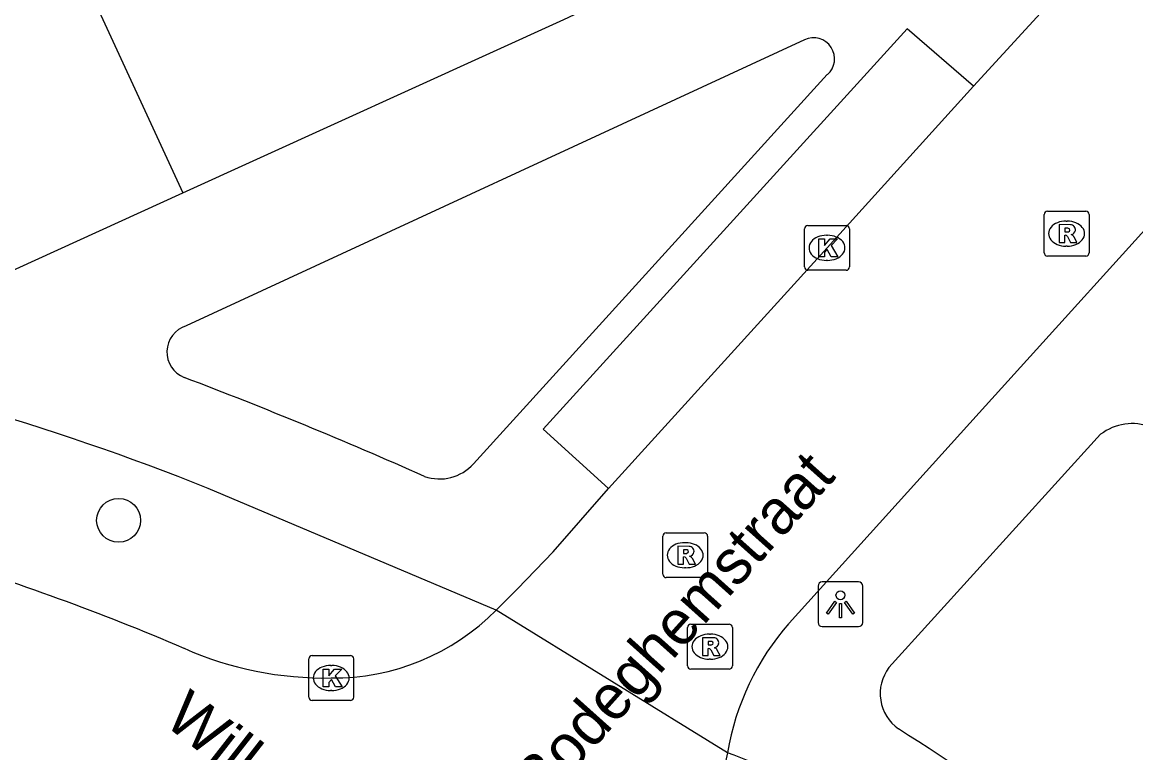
# Model space of a CAD drawing. Extents: x 160037 to 160839, y 385326 to 386441.
# Drawn here: x 160466.98 to 160491.8, y 386070.39 to 386086.69 of the extents above; entities that cross this region are included whole.
import ezdxf

# ---------------------------------------------------------------- set-up
doc = ezdxf.new("R2010")
doc.units = 0
for name, color, linetype in [('IMGEO_Boom', 7, 'Continuous'), ('IMGEO_Groenvoorziening', 7, 'Continuous'), ('IMGEO_Kolk', 7, 'Continuous'), ('IMGEO_Lichtpunt', 7, 'Continuous'), ('IMGEO_Openbare_ruimte_label', 7, 'Continuous'), ('IMGEO_Rijbaan_lokaal_open', 7, 'Continuous'), ('IMGEO_Rioolput', 7, 'Continuous'), ('IMGEO_Voetpad_open', 7, 'Continuous')]:
    doc.layers.add(name, color=color, linetype=linetype)

msp = doc.modelspace()

# ---------------------------------------------------------------- linework, layer by layer
at = {"layer": 'IMGEO_Boom'}
msp.add_circle((160469.124, 386075.577), 0.489, dxfattribs=at)
at = {"layer": 'IMGEO_Groenvoorziening'}
msp.add_lwpolyline([(160468.06, 386088.297), (160470.559, 386082.88)], dxfattribs=at)
at = {"layer": 'IMGEO_Kolk'}
for p, q in [((160484.492, 386082.154), (160485.344, 386082.154)), ((160484.417, 386081.228), (160484.417, 386082.08)), ((160484.905, 386081.934), (160484.93, 386081.934)), ((160485.418, 386082.08), (160485.418, 386081.228)), ((160484.928, 386081.374), (160484.903, 386081.374)), ((160485.344, 386081.154), (160484.492, 386081.154)), ((160473.364, 386071.635), (160473.364, 386072.487)), ((160473.439, 386072.561), (160474.291, 386072.561)), ((160474.365, 386072.487), (160474.365, 386071.635)), ((160473.852, 386072.341), (160473.877, 386072.341)), ((160473.875, 386071.781), (160473.85, 386071.781)), ((160474.291, 386071.561), (160473.439, 386071.561))]:
    msp.add_line(p, q, dxfattribs=at)
for points in [[(160484.492, 386082.154), (160485.344, 386082.154)], [(160484.417, 386081.228), (160484.417, 386082.08)], [(160485.418, 386082.08), (160485.418, 386081.228)], [(160484.738, 386081.854), (160484.861, 386081.854), (160484.861, 386081.703), (160484.991, 386081.854), (160485.155, 386081.854), (160485.009, 386081.703), (160485.162, 386081.454), (160485.01, 386081.454), (160484.925, 386081.618), (160484.861, 386081.551), (160484.861, 386081.454), (160484.738, 386081.454), (160484.738, 386081.854)], [(160485.344, 386081.154), (160484.492, 386081.154)], [(160473.364, 386071.635), (160473.364, 386072.487)], [(160473.439, 386072.561), (160474.291, 386072.561)], [(160474.365, 386072.487), (160474.365, 386071.635)], [(160473.685, 386072.261), (160473.808, 386072.261), (160473.808, 386072.11), (160473.938, 386072.261), (160474.102, 386072.261), (160473.956, 386072.11), (160474.109, 386071.861), (160473.957, 386071.861), (160473.872, 386072.025), (160473.808, 386071.958), (160473.808, 386071.861), (160473.685, 386071.861), (160473.685, 386072.261)], [(160474.291, 386071.561), (160473.439, 386071.561)]]:
    msp.add_lwpolyline(points, dxfattribs=at)
for centre, start, end in [((160484.494, 386082.078), 91.552, 178.448), ((160484.494, 386082.078), 91.552, 178.448), ((160485.342, 386082.078), 1.552, 88.448), ((160485.342, 386082.078), 1.552, 88.448), ((160484.494, 386081.23), 181.552, 268.448), ((160484.494, 386081.23), 181.552, 268.448), ((160485.342, 386081.23), 271.552, 358.448), ((160485.342, 386081.23), 271.552, 358.448), ((160473.441, 386072.485), 91.552, 178.448), ((160473.441, 386072.485), 91.552, 178.448), ((160474.289, 386072.485), 1.552, 88.448), ((160474.289, 386072.485), 1.552, 88.448), ((160473.441, 386071.637), 181.552, 268.448), ((160473.441, 386071.637), 181.552, 268.448), ((160474.289, 386071.637), 271.552, 358.448), ((160474.289, 386071.637), 271.552, 358.448)]:
    msp.add_arc(centre, 0.0765, start, end, dxfattribs=at)
for centre, major_axis, ratio, start_param, end_param in [((160484.904, 386081.654), (-0.387, 0.002), 0.722429, 4.712389, 7.853982), ((160484.929, 386081.654), (-0.39, 0.002), 0.717154, 1.570796, 4.712389), ((160473.851, 386072.061), (-0.387, 0.002), 0.722429, 4.712389, 7.853982), ((160473.876, 386072.061), (-0.39, 0.002), 0.717154, 1.570796, 4.712389)]:
    msp.add_ellipse(centre, major_axis=major_axis, ratio=ratio, start_param=start_param, end_param=end_param, dxfattribs=at)
at = {"layer": 'IMGEO_Lichtpunt'}
for p, q in [((160485.621, 386074.203), (160484.813, 386074.203)), ((160485.621, 386074.203), (160484.813, 386074.203)), ((160484.719, 386074.108), (160484.719, 386073.301)), ((160484.719, 386074.108), (160484.719, 386073.301)), ((160485.715, 386073.301), (160485.715, 386074.108)), ((160485.715, 386073.301), (160485.715, 386074.108)), ((160484.813, 386073.207), (160485.621, 386073.207)), ((160484.813, 386073.207), (160485.621, 386073.207))]:
    msp.add_line(p, q, dxfattribs=at)
for points in [[(160485.093, 386073.772), (160485.132, 386073.744), (160484.944, 386073.482), (160484.906, 386073.509), (160485.093, 386073.772)], [(160485.195, 386073.724), (160485.242, 386073.724), (160485.242, 386073.402), (160485.195, 386073.402), (160485.195, 386073.724)], [(160485.305, 386073.744), (160485.343, 386073.771), (160485.53, 386073.509), (160485.491, 386073.481), (160485.305, 386073.744)]]:
    msp.add_lwpolyline(points, dxfattribs=at)
msp.add_circle((160485.218, 386073.906), 0.0994, dxfattribs=at)
for centre, start, end in [((160484.813, 386074.108), 90, 180), ((160484.813, 386074.108), 90, 180), ((160485.621, 386074.108), 0, 90), ((160485.621, 386074.108), 0, 90), ((160484.813, 386073.301), 180, 270), ((160484.813, 386073.301), 180, 270), ((160485.621, 386073.301), 270, 0), ((160485.621, 386073.301), 270, 360)]:
    msp.add_arc(centre, 0.0946, start, end, dxfattribs=at)
at = {"layer": 'IMGEO_Rijbaan_lokaal_open'}
for points in [[(160488.183, 386085.262), (160490.09, 386087.341)], [(160480.044, 386076.288), (160484.918, 386081.654), (160488.183, 386085.262)], [(160493.211, 386083.39), (160488.314, 386077.973), (160484.071, 386073.28)], [(160477.54, 386073.571), (160478.021, 386074.049), (160478.813, 386074.873), (160480.044, 386076.288)], [(160482.697, 386070.394), (160477.54, 386073.571)]]:
    msp.add_lwpolyline(points, dxfattribs=at)
for centre, radius, start, end in [((160448.71, 386021.479), 55.717, 66.8828, 73.0729), ((160473.921, 386077.151), 5.09, 269.3646, 315.3093), ((160488.506, 386069.398), 5.894, 138.8083, 170.2742), ((160473.732, 386079.86), 7.8, 246.2033, 270.9753), ((160488.018, 386069.115), 5.472, 166.4822, 234.243)]:
    msp.add_arc(centre, radius, start, end, dxfattribs=at)
at = {"layer": 'IMGEO_Rioolput'}
for p, q in [((160489.76, 386081.546), (160489.76, 386082.398)), ((160489.835, 386082.472), (160490.687, 386082.472)), ((160490.761, 386082.398), (160490.761, 386081.546)), ((160490.248, 386082.252), (160490.273, 386082.252)), ((160490.271, 386081.692), (160490.246, 386081.692)), ((160490.687, 386081.472), (160489.835, 386081.472)), ((160481.256, 386074.373), (160481.256, 386075.225)), ((160481.331, 386075.299), (160482.183, 386075.299)), ((160482.257, 386075.225), (160482.257, 386074.373)), ((160481.744, 386075.079), (160481.769, 386075.079)), ((160481.767, 386074.519), (160481.742, 386074.519)), ((160482.183, 386074.299), (160481.331, 386074.299)), ((160481.807, 386072.333), (160481.807, 386073.185)), ((160481.882, 386073.259), (160482.734, 386073.259)), ((160482.808, 386073.185), (160482.808, 386072.333)), ((160482.295, 386073.039), (160482.32, 386073.039)), ((160482.318, 386072.479), (160482.293, 386072.479)), ((160482.734, 386072.259), (160481.882, 386072.259))]:
    msp.add_line(p, q, dxfattribs=at)
for points in [[(160489.76, 386081.546), (160489.76, 386082.398)], [(160489.835, 386082.472), (160490.687, 386082.472)], [(160490.761, 386082.398), (160490.761, 386081.546)], [(160490.349, 386082.17), (160490.097, 386082.172), (160490.097, 386081.772)], [(160490.097, 386081.772), (160490.221, 386081.772), (160490.221, 386081.934), (160490.232, 386081.934)], [(160490.275, 386082.091), (160490.221, 386082.091), (160490.221, 386082.01)], [(160490.221, 386082.01), (160490.273, 386082.01)], [(160490.279, 386081.905), (160490.35, 386081.772), (160490.49, 386081.772), (160490.425, 386081.898)], [(160490.687, 386081.472), (160489.835, 386081.472)], [(160481.256, 386074.373), (160481.256, 386075.225)], [(160481.331, 386075.299), (160482.183, 386075.299)], [(160482.257, 386075.225), (160482.257, 386074.373)], [(160481.845, 386074.997), (160481.593, 386074.999), (160481.593, 386074.599)], [(160481.771, 386074.918), (160481.717, 386074.918), (160481.717, 386074.837)], [(160481.593, 386074.599), (160481.717, 386074.599), (160481.717, 386074.761), (160481.728, 386074.761)], [(160481.717, 386074.837), (160481.769, 386074.837)], [(160481.775, 386074.732), (160481.846, 386074.599), (160481.986, 386074.599), (160481.921, 386074.725)], [(160482.183, 386074.299), (160481.331, 386074.299)], [(160481.807, 386072.333), (160481.807, 386073.185)], [(160481.882, 386073.259), (160482.734, 386073.259)], [(160482.808, 386073.185), (160482.808, 386072.333)], [(160482.396, 386072.957), (160482.144, 386072.959), (160482.144, 386072.559)], [(160482.144, 386072.559), (160482.268, 386072.559), (160482.268, 386072.721), (160482.279, 386072.721)], [(160482.322, 386072.878), (160482.268, 386072.878), (160482.268, 386072.797)], [(160482.268, 386072.797), (160482.32, 386072.797)], [(160482.326, 386072.692), (160482.397, 386072.559), (160482.537, 386072.559), (160482.472, 386072.685)], [(160482.734, 386072.259), (160481.882, 386072.259)]]:
    msp.add_lwpolyline(points, dxfattribs=at)
for centre, radius, start, end in [((160489.837, 386082.396), 0.0765, 91.552, 178.448), ((160489.837, 386082.396), 0.0765, 91.552, 178.448), ((160490.685, 386082.396), 0.0765, 1.552, 88.448), ((160490.685, 386082.396), 0.0765, 1.552, 88.448), ((160490.348, 386082.06), 0.109, 350.3612, 89.416), ((160490.231, 386081.881), 0.0533, 26.0293, 88.6989), ((160490.257, 386082.199), 0.19, 274.7715, 282.9687), ((160490.281, 386081.995), 0.0964, 77.0061, 93.1865), ((160490.295, 386082.052), 0.0378, 276.6634, 79.6772), ((160490.346, 386082.06), 0.112, 277.5842, 350.9817), ((160490.33, 386081.845), 0.108, 29.5134, 73.7905), ((160489.837, 386081.548), 0.0765, 181.552, 268.448), ((160489.837, 386081.548), 0.0765, 181.552, 268.448), ((160490.685, 386081.548), 0.0765, 271.552, 358.448), ((160490.685, 386081.548), 0.0765, 271.552, 358.448), ((160481.333, 386075.223), 0.0765, 91.552, 178.448), ((160481.333, 386075.223), 0.0765, 91.552, 178.448), ((160482.181, 386075.223), 0.0765, 1.552, 88.448), ((160482.181, 386075.223), 0.0765, 1.552, 88.448), ((160481.777, 386074.822), 0.0964, 77.0061, 93.1865), ((160481.791, 386074.879), 0.0378, 276.6634, 79.6772), ((160481.844, 386074.887), 0.109, 350.3612, 89.416), ((160481.727, 386074.708), 0.0533, 26.0293, 88.6989), ((160481.753, 386075.026), 0.19, 274.7715, 282.9687), ((160481.842, 386074.887), 0.112, 277.5842, 350.9817), ((160481.826, 386074.672), 0.108, 29.5134, 73.7905), ((160481.333, 386074.375), 0.0765, 181.552, 268.448), ((160481.333, 386074.375), 0.0765, 181.552, 268.448), ((160482.181, 386074.375), 0.0765, 271.552, 358.448), ((160482.181, 386074.375), 0.0765, 271.552, 358.448), ((160481.884, 386073.183), 0.0765, 91.552, 178.448), ((160481.884, 386073.183), 0.0765, 91.552, 178.448), ((160482.732, 386073.183), 0.0765, 1.552, 88.448), ((160482.732, 386073.183), 0.0765, 1.552, 88.448), ((160482.395, 386072.847), 0.109, 350.3612, 89.416), ((160482.278, 386072.668), 0.0533, 26.0293, 88.6989), ((160482.304, 386072.986), 0.19, 274.7715, 282.9687), ((160482.328, 386072.782), 0.0964, 77.0061, 93.1865), ((160482.342, 386072.839), 0.0378, 276.6634, 79.6772), ((160482.393, 386072.847), 0.112, 277.5842, 350.9817), ((160482.377, 386072.632), 0.108, 29.5134, 73.7905), ((160481.884, 386072.335), 0.0765, 181.552, 268.448), ((160481.884, 386072.335), 0.0765, 181.552, 268.448), ((160482.732, 386072.335), 0.0765, 271.552, 358.448), ((160482.732, 386072.335), 0.0765, 271.552, 358.448)]:
    msp.add_arc(centre, radius, start, end, dxfattribs=at)
for centre, major_axis, ratio, start_param, end_param in [((160490.247, 386081.972), (-0.387, 0.002), 0.722429, 4.712389, 7.853982), ((160490.272, 386081.972), (-0.39, 0.002), 0.717154, 1.570796, 4.712389), ((160481.743, 386074.799), (-0.387, 0.002), 0.722429, 4.712389, 7.853982), ((160481.768, 386074.799), (-0.39, 0.002), 0.717154, 1.570796, 4.712389), ((160482.294, 386072.759), (-0.387, 0.002), 0.722429, 4.712389, 7.853982), ((160482.319, 386072.759), (-0.39, 0.002), 0.717154, 1.570796, 4.712389)]:
    msp.add_ellipse(centre, major_axis=major_axis, ratio=ratio, start_param=start_param, end_param=end_param, dxfattribs=at)
at = {"layer": 'IMGEO_Voetpad_open'}
for points in [[(160470.559, 386082.88), (160479.048, 386086.745), (160500, 386096.569), (160536.242, 386113.478)], [(160488.183, 386085.262), (160486.703, 386086.542), (160478.587, 386077.611), (160480.044, 386076.288)], [(160484.419, 386086.293), (160470.632, 386079.912)], [(160477.037, 386076.839), (160484.925, 386085.517)], [(160465.902, 386080.76), (160470.559, 386082.88)], [(160491.018, 386077.496), (160486.299, 386072.293)], [(160477.54, 386073.571), (160471.119, 386076.29)]]:
    msp.add_lwpolyline(points, dxfattribs=at)
for centre, radius, start, end in [((160484.618, 386085.87), 0.468, 311.094, 115.1197), ((160470.81, 386079.33), 0.609, 107.0053, 248.6087), ((160448.682, 386019.999), 60.598, 68.26831, 79.08732), ((160434.298, 385983.048), 102.363, 65.99315, 69.23582), ((160491.727, 386076.559), 1.175, 11.9028, 127.1), ((160476.28, 386077.514), 1.014, 250.6531, 318.2811), ((160487.066, 386071.712), 0.962, 142.8532, 234.7777), ((160451.503, 386015.505), 65.552, 42.64247, 57.7208), ((160476.555, 386053.715), 17.774, 53.1982, 69.7825)]:
    msp.add_arc(centre, radius, start, end, dxfattribs=at)

# ---------------------------------------------------------------- texts
at = {"layer": 'IMGEO_Openbare_ruimte_label'}
for s, rotation, p in [('van Bodeghemstraat', 48.1619, (160476.904, 386067.344)), ('Willem van Kesselstraat', 322.0647, (160470.097, 386071.052))]:
    msp.add_text(s, height=1, rotation=rotation, dxfattribs=at).set_placement(p)

doc.saveas('drawing.dxf')
